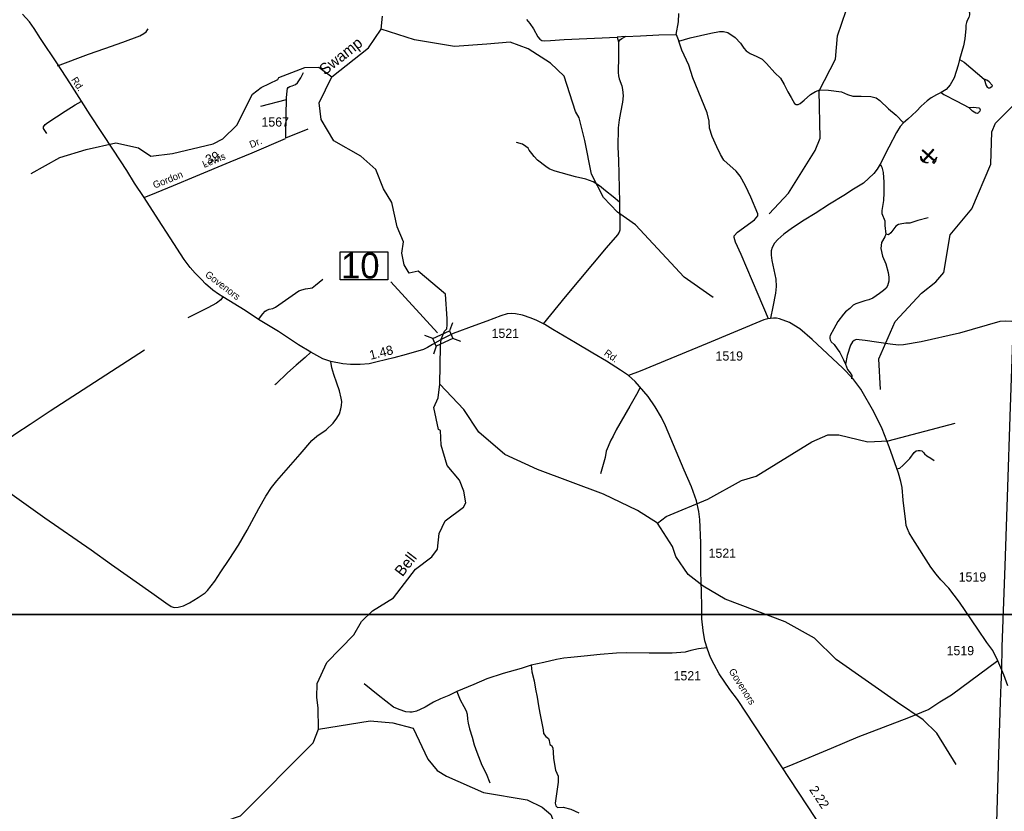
# Model space of a CAD drawing. Extents: x 2104537 to 2336408, y 34176 to 229611.
# Drawn here: x 2277909 to 2291229, y 136477 to 147190 of the extents above; entities that cross this region are included whole.
import ezdxf

# ---------------------------------------------------------------- set-up
doc = ezdxf.new("R2010")
doc.units = 0
for name, color, linetype in [('Exist Geographical Quarry CELL', 7, 'Continuous'), ('Exist Hydrographic Creek Single Shore', 7, 'Continuous'), ('Exist Hydrographic Misc Water Feature', 7, 'Continuous'), ('Exist Railroad Mainline', 7, 'Continuous'), ('Exist Road Non-System Type 51', 7, 'Continuous'), ('Exist Road Secondary Mileage Hundredths English Label', 7, 'Continuous'), ('Exist Road Secondary Structure Standard Bridge CELL', 7, 'Continuous'), ('Exist Road Secondary Structure Standard Bridge Number Label', 7, 'Continuous'), ('Exist Road Secondary Type 51 Attributed', 7, 'Continuous'), ('Exist Road Secondary Type 51 Label', 7, 'Continuous'), ('Exist Road Secondary Type 51 Number Label', 7, 'Continuous'), ('Map Preparation Inset Cut Line', 7, 'Continuous'), ('Old_Level_32', 7, 'Continuous')]:
    doc.layers.add(name, color=color, linetype=linetype)

msp = doc.modelspace()

# ---------------------------------------------------------------- linework, layer by layer
at = {"layer": 'Exist Geographical Quarry CELL'}
for points in [[(2290199, 145257), (2290192, 145255), (2290186, 145253), (2290176, 145252), (2290168, 145253), (2290156, 145256), (2290141, 145261), (2290129, 145269), (2290120, 145276), (2290113, 145286), (2290106, 145298), (2290103, 145307), (2290101, 145319), (2290101, 145331), (2290102, 145342), (2290106, 145327), (2290109, 145317), (2290112, 145310), (2290120, 145299), (2290127, 145289), (2290132, 145283), (2290145, 145274), (2290155, 145267), (2290168, 145262), (2290179, 145259), (2290191, 145258)], [(2290286, 145288), (2290278, 145280), (2290120, 145421), (2290127, 145429)], [(2290277, 145430), (2290269, 145437), (2290129, 145279), (2290137, 145272)], [(2290257, 145264), (2290277, 145246), (2290303, 145278), (2290315, 145331)]]:
    msp.add_lwpolyline(points, close=True, dxfattribs=at)
at = {"layer": 'Exist Hydrographic Creek Single Shore'}
for points in [[(2282799, 147060), (2282816, 147237)], [(2282132, 146417), (2282629, 146811), (2282799, 147060)], [(2283591, 142260), (2283603, 142773), (2283609, 142865), (2283624, 142900), (2283655, 142974), (2283686, 143006), (2283694, 143062), (2283691, 143144), (2283671, 143477), (2283300, 143788), (2283180, 143758), (2283110, 143873), (2283080, 144029), (2283100, 144184), (2283015, 144389), (2282945, 144715), (2282830, 144900), (2282727, 145162), (2282526, 145343), (2282157, 145550), (2281988, 145839), (2281961, 146063), (2282132, 146417)], [(2281949, 137877), (2281928, 138017), (2281935, 138207), (2282066, 138493), (2282429, 138864), (2282535, 139045), (2282684, 139190), (2282965, 139368), (2283262, 139753), (2283485, 139922), (2283559, 140023), (2283582, 140239), (2283663, 140408), (2283912, 140593), (2283944, 140652), (2283918, 140809), (2283858, 140958), (2283690, 141158), (2283612, 141432), (2283603, 141632), (2283577, 141646), (2283511, 141944), (2283571, 142074), (2283591, 142260)], [(2280324, 136074), (2280373, 136181), (2280472, 136274), (2280896, 136414), (2281878, 137405), (2281951, 137587)]]:
    msp.add_lwpolyline(points, dxfattribs=at)
at = {"layer": 'Exist Hydrographic Misc Water Feature'}
msp.add_line((2281951, 137587), (2281949, 137877), dxfattribs=at)
for points in [[(2288047, 144564), (2288312, 144841), (2288672, 145418), (2288738, 145587), (2288723, 146227), (2288945, 146656), (2288974, 146970), (2289088, 147315), (2289101, 147673), (2289123, 148079), (2289213, 148286), (2289377, 148400), (2289628, 148466)], [(2287292, 143431), (2286899, 143704), (2286241, 144412), (2285998, 144587), (2285805, 144784), (2285644, 145099), (2285556, 145557), (2285478, 145863), (2285427, 145946), (2285273, 146428), (2285088, 146602), (2284786, 146798), (2284544, 146888), (2284227, 146858), (2283789, 146829), (2283250, 146919), (2282799, 147060)], [(2278063, 145111), (2278453, 145324), (2278810, 145435), (2279209, 145522), (2279517, 145457), (2279685, 145342), (2279976, 145379), (2280525, 145510), (2280658, 145576), (2280848, 145763), (2281060, 146182), (2281176, 146275), (2281400, 146382), (2281416, 146408), (2281765, 146545), (2281956, 146548), (2282132, 146417)], [(2289554, 142186), (2289532, 142603), (2289752, 143104), (2290108, 143491), (2290305, 143645), (2290412, 143770), (2290499, 144277), (2290789, 144632), (2291049, 145234), (2291061, 145673), (2291110, 145791), (2291350, 146029), (2291689, 146281), (2292134, 146465), (2292632, 146541)], [(2286538, 140375), (2286269, 140548), (2285809, 140770), (2284915, 141102), (2284472, 141307), (2284122, 141607), (2283917, 141915), (2283591, 142260)], [(2286538, 140375), (2286653, 140468), (2287218, 140700), (2287673, 140953), (2287874, 141012), (2288626, 141479), (2288842, 141574), (2288993, 141574), (2289385, 141478), (2289660, 141489), (2290565, 141731)], [(2289785, 137951), (2288955, 138534), (2288661, 138822), (2288266, 139043), (2287455, 139350), (2287154, 139523), (2286952, 139682), (2286785, 139928), (2286741, 140063), (2286538, 140375)], [(2290578, 137112), (2290316, 137534), (2290131, 137714), (2289785, 137951)], [(2281951, 137587), (2282650, 137702), (2282958, 137673), (2283234, 137602), (2283429, 137185), (2283556, 137028), (2283681, 136953), (2284183, 136734), (2284776, 136631), (2284977, 136535), (2285094, 136434), (2285256, 136005), (2285300, 135945), (2285334, 135836)]]:
    msp.add_lwpolyline(points, dxfattribs=at)
at = {"layer": 'Exist Railroad Mainline'}
for points in [[(2291194, 138388), (2291202, 138705), (2291241, 139799), (2291275, 140864), (2291308, 141822), (2291354, 143110), (2291358, 143220), (2291400, 144365), (2291431, 145315), (2291468, 146313), (2291492, 146973), (2291502, 147283), (2291517, 147589), (2291541, 148094)], [(2291009, 132661), (2291023, 133125), (2291066, 134491), (2291121, 136018), (2291157, 137250), (2291179, 137960), (2291189, 138195), (2291194, 138388)]]:
    msp.add_lwpolyline(points, dxfattribs=at)
at = {"layer": 'Exist Road Non-System Type 51'}
for p, q in [((2286106, 146961), (2285992, 146954)), ((2285992, 146954), (2286011, 146890)), ((2286788, 146992), (2286827, 146901)), ((2281173, 146019), (2281518, 146111)), ((2281511, 145591), (2281812, 145714))]:
    msp.add_line(p, q, dxfattribs=at)
for points in [[(2290287, 147685), (2290340, 147634), (2290389, 147581), (2290471, 147503), (2290593, 147405), (2290692, 147357), (2290724, 147333), (2290750, 147306), (2290757, 147281), (2290758, 147254), (2290750, 147222), (2290728, 147181), (2290717, 147153), (2290707, 147115), (2290707, 147073), (2290697, 146931), (2290677, 146837), (2290625, 146650)], [(2284766, 147195), (2284811, 147139), (2284860, 147066), (2284918, 146957), (2284944, 146927), (2284971, 146910), (2285010, 146906), (2285092, 146907), (2285276, 146922), (2285992, 146954)], [(2286788, 146992), (2286821, 147162), (2286828, 147275)], [(2278419, 146568), (2278841, 146725), (2279061, 146800), (2279303, 146884), (2279534, 146973), (2279590, 147004), (2279620, 147026), (2279647, 147065)], [(2286011, 146890), (2286036, 146921), (2286054, 146936), (2286106, 146961)], [(2286106, 146961), (2286306, 146974), (2286556, 146985), (2286788, 146992)], [(2286827, 146901), (2286979, 146945), (2287260, 147008), (2287376, 147029), (2287432, 147031), (2287487, 147017), (2287590, 146951), (2287661, 146874), (2287707, 146805), (2287737, 146769), (2287793, 146732), (2287880, 146693), (2287955, 146654), (2288014, 146599), (2288125, 146472), (2288200, 146401), (2288249, 146314), (2288299, 146213), (2288347, 146138), (2288391, 146058), (2288413, 146043), (2288439, 146042), (2288467, 146057), (2288522, 146101), (2288607, 146177), (2288675, 146220), (2288735, 146241), (2288853, 146238), (2289025, 146214), (2289106, 146178), (2289180, 146156), (2289295, 146156), (2289423, 146151), (2289494, 146131), (2289545, 146099), (2289664, 145985), (2289768, 145898), (2289867, 145794)], [(2286011, 146890), (2286008, 146638), (2286004, 146533), (2286006, 146476), (2286011, 146432), (2286020, 146390), (2286053, 146296), (2286064, 146247), (2286071, 146162), (2286062, 146074), (2286038, 145936), (2286017, 145834), (2286005, 145728), (2286002, 145464), (2286011, 145288), (2286022, 144722)], [(2288041, 143144), (2287898, 143471), (2287671, 144012), (2287595, 144181), (2287574, 144243), (2287575, 144265), (2287618, 144313), (2287848, 144483), (2287894, 144537), (2287893, 144561), (2287798, 144788), (2287726, 144941), (2287654, 145072), (2287603, 145139), (2287435, 145289), (2287390, 145365), (2287340, 145472), (2287279, 145611), (2287239, 145724), (2287236, 145818), (2287208, 145928), (2287014, 146405), (2286962, 146574), (2286865, 146779), (2286827, 146901)], [(2290625, 146650), (2290604, 146576), (2290549, 146405), (2290498, 146308), (2290443, 146247), (2290377, 146204)], [(2290625, 146650), (2290686, 146617), (2290959, 146386)], [(2281518, 146111), (2281519, 146133), (2281526, 146229), (2281534, 146259), (2281541, 146273), (2281563, 146285), (2281597, 146294), (2281639, 146313), (2281669, 146337), (2281714, 146405), (2281747, 146476)], [(2290959, 146386), (2290986, 146301), (2290996, 146279), (2291005, 146271), (2291013, 146269), (2291034, 146270), (2291049, 146278), (2291066, 146292), (2291068, 146301), (2291066, 146306), (2291023, 146351), (2290995, 146373), (2290959, 146386)], [(2290377, 146204), (2290310, 146174), (2290242, 146133), (2290187, 146092), (2290106, 146020), (2290041, 145954), (2289924, 145843), (2289867, 145794)], [(2290377, 146204), (2290410, 146179), (2290589, 146089), (2290748, 146001)], [(2278274, 145650), (2278229, 145720), (2278233, 145740), (2278253, 145770), (2278290, 145799), (2278526, 145951), (2278660, 146037), (2278739, 146084)], [(2281511, 145591), (2281512, 145909), (2281518, 146111)], [(2290748, 146001), (2290812, 146005), (2290886, 145996), (2290893, 145991), (2290899, 145982), (2290901, 145972), (2290897, 145954), (2290887, 145937), (2290879, 145929), (2290866, 145923), (2290843, 145927), (2290801, 145952), (2290748, 146001)], [(2289867, 145794), (2289821, 145745), (2289773, 145664), (2289667, 145467), (2289552, 145235)], [(2286022, 144722), (2285938, 144795), (2285834, 144873), (2285755, 144942), (2285667, 144995), (2285566, 145032), (2285430, 145066), (2285152, 145142), (2285102, 145158), (2285072, 145171), (2285026, 145202), (2284915, 145291), (2284870, 145337), (2284839, 145380), (2284803, 145425), (2284786, 145453), (2284758, 145475), (2284711, 145504), (2284629, 145529)], [(2289552, 145235), (2289511, 145167), (2289466, 145110), (2289324, 144978), (2289191, 144899), (2289058, 144811), (2288866, 144694), (2288671, 144568), (2288523, 144476), (2288362, 144372), (2288247, 144290), (2288164, 144217), (2288119, 144164), (2288089, 144108), (2288077, 144062), (2288076, 144002), (2288086, 143930), (2288138, 143678), (2288145, 143579), (2288136, 143490), (2288097, 143306), (2288068, 143149)], [(2289552, 145235), (2289573, 145194), (2289590, 145122), (2289600, 144990), (2289598, 144848), (2289593, 144742), (2289571, 144610), (2289572, 144566), (2289611, 144470), (2289614, 144404), (2289625, 144290)], [(2286022, 144722), (2286030, 144384), (2286027, 144342), (2286018, 144314), (2285995, 144278), (2285841, 144101), (2285288, 143438), (2284991, 143073)], [(2290201, 144508), (2290059, 144475), (2289950, 144436), (2289899, 144435), (2289845, 144427), (2289798, 144417), (2289764, 144396), (2289695, 144305), (2289664, 144281), (2289625, 144290)], [(2289625, 144290), (2289612, 144254), (2289567, 144176), (2289558, 144096), (2289583, 143990), (2289627, 143887), (2289659, 143771), (2289665, 143707), (2289666, 143653), (2289647, 143589), (2289630, 143559), (2289594, 143524), (2289543, 143485), (2289453, 143424), (2289396, 143399), (2289344, 143387), (2289260, 143360), (2289222, 143345), (2289185, 143325), (2289139, 143282), (2289080, 143235), (2289052, 143207), (2288975, 143104), (2288925, 143007), (2288874, 142916), (2288868, 142897), (2288869, 142877), (2288873, 142860), (2288889, 142833), (2288926, 142793), (2288970, 142736), (2289003, 142686), (2289055, 142589), (2289080, 142527)], [(2281139, 143135), (2281196, 143212), (2281230, 143244), (2281252, 143258), (2281286, 143271), (2281333, 143283), (2281371, 143302), (2281685, 143519), (2281726, 143536), (2281774, 143550), (2281838, 143557), (2281866, 143563), (2281910, 143596), (2282011, 143681)], [(2280658, 143438), (2280631, 143400), (2280571, 143352), (2280452, 143291), (2280183, 143157)], [(2291354, 143110), (2291324, 143106), (2291246, 143112), (2291170, 143106), (2290622, 142946), (2290105, 142829), (2289866, 142790), (2289800, 142787), (2289684, 142801), (2289347, 142851), (2289227, 142861), (2289200, 142850), (2289175, 142829), (2289148, 142784), (2289104, 142646), (2289080, 142527)], [(2277361, 141081), (2277408, 141147), (2277482, 141244), (2277706, 141492), (2277761, 141523), (2277856, 141592), (2278051, 141718), (2278321, 141899), (2279599, 142723)], [(2281848, 142691), (2281769, 142618), (2281648, 142515), (2281532, 142410), (2281375, 142258), (2281361, 142248)], [(2277361, 141081), (2278250, 140451), (2278874, 140018), (2279150, 139818), (2279697, 139434), (2279885, 139297), (2279957, 139247), (2279999, 139234), (2280051, 139241), (2280127, 139257), (2280207, 139300), (2280322, 139370), (2280417, 139435), (2280449, 139467), (2280549, 139592), (2280630, 139717), (2280744, 139885), (2280868, 140078), (2280987, 140284), (2281146, 140577), (2281240, 140742), (2281314, 140859), (2281387, 140952), (2281705, 141310), (2281863, 141496), (2281928, 141552), (2282057, 141642), (2282150, 141729), (2282200, 141798), (2282234, 141858), (2282255, 141923), (2282264, 141971), (2282265, 142023), (2282258, 142067), (2282235, 142166), (2282201, 142273), (2282158, 142387), (2282133, 142479), (2282116, 142564)], [(2289080, 142527), (2289110, 142458), (2289145, 142412), (2289168, 142376), (2289164, 142332)], [(2286301, 142215), (2286252, 142116), (2286164, 141959), (2285977, 141642), (2285938, 141556), (2285907, 141498), (2285844, 141350), (2285828, 141265), (2285767, 141044)], [(2289771, 141112), (2289817, 141123), (2289856, 141158), (2289951, 141253), (2290012, 141332), (2290038, 141354), (2290064, 141360), (2290090, 141361), (2290112, 141355), (2290136, 141335), (2290150, 141314), (2290183, 141288), (2290237, 141257), (2290279, 141226)], [(2287203, 138691), (2287090, 138674), (2286990, 138652), (2286912, 138631), (2286736, 138619), (2286424, 138617), (2286112, 138621), (2285984, 138617), (2285762, 138600), (2285544, 138579), (2285367, 138559), (2285271, 138551), (2285169, 138532), (2285002, 138491), (2284828, 138455)], [(2284828, 138455), (2284691, 138409), (2284448, 138342), (2284228, 138271), (2284055, 138193), (2283823, 138098)], [(2284828, 138455), (2284837, 138365), (2284869, 138244), (2284886, 138132), (2284910, 138022), (2284928, 137903), (2284944, 137806), (2284990, 137578), (2284996, 137529), (2285027, 137489), (2285061, 137461), (2285071, 137435), (2285081, 137383), (2285103, 137367), (2285122, 137335), (2285128, 137277), (2285131, 137193), (2285158, 137032), (2285193, 136952), (2285195, 136872), (2285151, 136588), (2285164, 136550), (2285186, 136530), (2285260, 136535), (2285364, 136507), (2285474, 136458)], [(2291141, 138513), (2290515, 138049), (2290359, 137953), (2290210, 137857), (2289933, 137741), (2289247, 137480), (2288886, 137327), (2288369, 137113), (2288226, 137051)], [(2283823, 138098), (2283715, 138044), (2283604, 137999), (2283507, 137953), (2283393, 137889), (2283326, 137854), (2283276, 137832), (2283220, 137817), (2283188, 137817), (2283134, 137823), (2283042, 137856), (2282967, 137887), (2282757, 138047), (2282571, 138203)], [(2283823, 138098), (2283866, 137988), (2283917, 137894), (2283948, 137839), (2283964, 137791), (2283967, 137725), (2283975, 137669), (2283994, 137593), (2284032, 137481), (2284059, 137377), (2284094, 137278), (2284163, 137104), (2284220, 136989), (2284271, 136863)]]:
    msp.add_lwpolyline(points, dxfattribs=at)
at = {"layer": 'Exist Road Secondary Structure Standard Bridge CELL'}
for p, q in [((2283762, 143086), (2283722, 142980)), ((2283498, 142875), (2283392, 142915)), ((2283877, 142835), (2283770, 142875)), ((2283545, 142772), (2283505, 142666))]:
    msp.add_line(p, q, dxfattribs=at)
msp.add_lwpolyline([(2283770, 142875), (2283545, 142772), (2283497, 142877), (2283722, 142980)], close=True, dxfattribs=at)
at = {"layer": 'Exist Road Secondary Structure Standard Bridge Number Label'}
msp.add_line((2283562, 142951), (2282932, 143641), dxfattribs=at)
msp.add_lwpolyline([(2282244, 144050), (2282888, 144050), (2282888, 143668), (2282244, 143668)], close=True, dxfattribs=at)
at = {"layer": 'Exist Road Secondary Type 51 Attributed'}
for points in [[(2279594, 144783), (2279464, 144976), (2279357, 145150), (2279177, 145425), (2278863, 145905), (2278743, 146087), (2278587, 146334), (2278419, 146591), (2278190, 146935), (2278105, 147073), (2278040, 147160), (2277945, 147264)], [(2279594, 144783), (2279759, 144853), (2279990, 144946), (2280290, 145073), (2280758, 145267), (2281054, 145390), (2281507, 145581)], [(2281848, 142691), (2281680, 142791), (2281408, 142969), (2281139, 143135), (2280958, 143256), (2280658, 143438), (2280598, 143476), (2280524, 143528), (2280424, 143615), (2280367, 143675), (2280282, 143760), (2280216, 143839), (2280136, 143947), (2279943, 144237), (2279788, 144480), (2279594, 144783)], [(2286143, 142374), (2286036, 142449), (2285849, 142568), (2285663, 142677), (2285429, 142819), (2285122, 142997), (2285013, 143064), (2284906, 143120), (2284828, 143151), (2284709, 143193), (2284618, 143210), (2284564, 143214), (2284505, 143211), (2284419, 143183), (2284229, 143112), (2284065, 143053), (2283773, 142943)], [(2291277, 138175), (2291221, 138324), (2291141, 138513), (2291073, 138652), (2290991, 138761), (2290873, 138943), (2290624, 139308), (2290478, 139495), (2290369, 139608), (2290306, 139686), (2290235, 139783), (2289992, 140164), (2289942, 140248), (2289918, 140298), (2289900, 140344), (2289896, 140395), (2289860, 140689), (2289847, 140861), (2289831, 140940), (2289798, 141052), (2289673, 141409), (2289575, 141654), (2289466, 141882), (2289288, 142191), (2289182, 142336), (2289046, 142476), (2288630, 142861), (2288462, 143008), (2288324, 143094), (2288190, 143142), (2288146, 143149), (2288106, 143151), (2288031, 143144), (2287975, 143130), (2287208, 142809), (2286304, 142434), (2286143, 142374)], [(2283773, 142943), (2283627, 142872), (2283495, 142795), (2283428, 142755), (2283372, 142728), (2283139, 142658), (2282972, 142614), (2282746, 142558), (2282639, 142535), (2282514, 142523), (2282386, 142525), (2282279, 142533), (2282116, 142564), (2282012, 142600), (2281848, 142691)], [(2289037, 135839), (2287619, 137991), (2287518, 138126), (2287374, 138340), (2287303, 138466), (2287255, 138561), (2287213, 138671), (2287180, 138785), (2287154, 138923), (2287139, 139080), (2287138, 139249), (2287132, 139448), (2287126, 139719), (2287124, 140111), (2287112, 140426), (2287098, 140536), (2287064, 140677), (2286998, 140869), (2286899, 141093), (2286644, 141696), (2286591, 141808), (2286506, 141949), (2286411, 142093), (2286235, 142292), (2286143, 142374)]]:
    msp.add_lwpolyline(points, dxfattribs=at)
at = {"layer": 'Map Preparation Inset Cut Line'}
for points in [[(2308594, 165449), (2259993, 165449), (2259993, 139141), (2308594, 139141)], [(2259069, 139141), (2259069, 100213), (2262949, 100213), (2262949, 95147), (2307383, 95147), (2307383, 139141)]]:
    msp.add_lwpolyline(points, close=True, dxfattribs=at)

# ---------------------------------------------------------------- texts
at = {"layer": 'Exist Road Secondary Mileage Hundredths English Label'}
for s, rotation, p in [('.39', 22.4145, (2280410, 145212)), ('1.48', 14.1395, (2282657, 142587)), ('2.22', 303.3784, (2288586, 136771))]:
    msp.add_text(s, height=125, rotation=rotation, dxfattribs=at).set_placement(p)
at = {"layer": 'Exist Road Secondary Structure Standard Bridge Number Label'}
msp.add_text('10', height=350, dxfattribs=at).set_placement((2282257, 143688))
at = {"layer": 'Exist Road Secondary Type 51 Label'}
for s, rotation, p in [('Rd.', 302.9733, (2278601, 146377)), ('Dr.', 22.2447, (2281040, 145451)), ('Lewis', 22.4931, (2280404, 145183)), ('Gordon', 22.0203, (2279734, 144903)), ('Govenors', 322.7225, (2280409, 143723)), ('Rd.', 324.6346, (2285806, 142659)), ('Govenors', 302.2592, (2287497, 138374))]:
    msp.add_text(s, height=95, rotation=rotation, dxfattribs=at).set_placement(p)
at = {"layer": 'Exist Road Secondary Type 51 Number Label'}
for s, p in [('1567', (2281180, 145744)), ('1521', (2284293, 142884)), ('1519', (2287323, 142577)), ('1521', (2287229, 139908)), ('1519', (2290612, 139587)), ('1519', (2290449, 138589)), ('1521', (2286755, 138249))]:
    msp.add_text(s, height=125, dxfattribs=at).set_placement(p)
at = {"layer": 'Old_Level_32'}
for s, rotation, p in [('Swamp', 38.3956, (2282037, 146433)), ('Bell', 52.3297, (2283087, 139643))]:
    msp.add_text(s, height=150, rotation=rotation, dxfattribs=at).set_placement(p)

doc.saveas('drawing.dxf')
